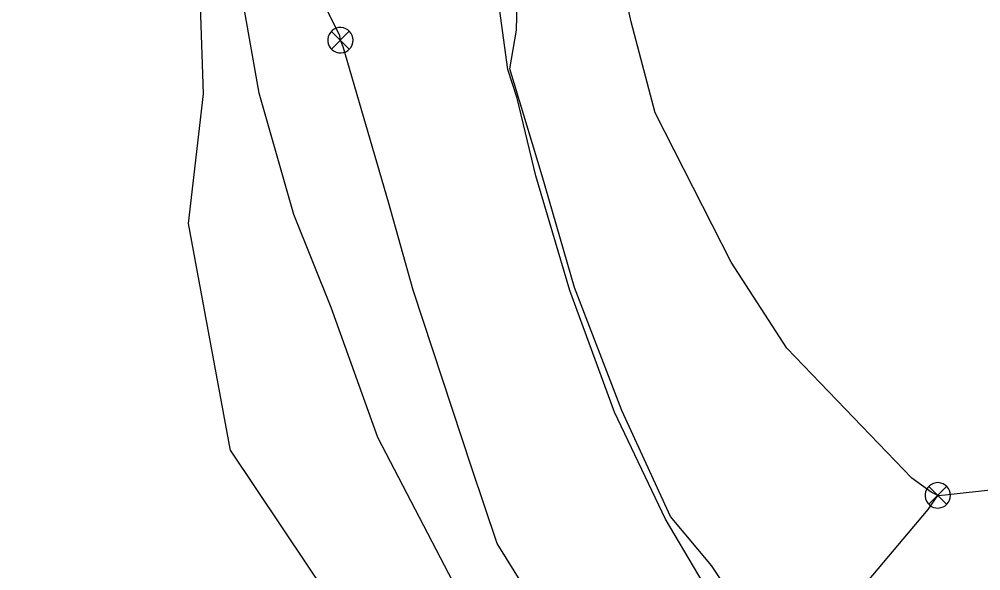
# Model space of a CAD drawing. Extents: x 596028 to 606371, y 330010 to 403088.
# Drawn here: x 603953 to 604202.9, y 339055.2 to 339198.6 of the extents above; entities that cross this region are included whole.
import ezdxf

# ---------------------------------------------------------------- set-up
doc = ezdxf.new("R2010")
doc.units = 0
for name, color, linetype in [('E_FTMS', 7, 'Continuous'), ('E_FTMS_Conduit', 7, 'Continuous'), ('E_LTG_CID', 7, 'Continuous'), ('E_UTL_FO_UG_QWEST', 7, 'Continuous')]:
    doc.layers.add(name, color=color, linetype=linetype)

msp = doc.modelspace()

# ---------------------------------------------------------------- linework, layer by layer
at = {"layer": 'E_FTMS'}
for points in [[(604039.81, 339193.09), (604039.75, 339193.72), (604039.58, 339194.32), (604039.29, 339194.88), (604038.9, 339195.37), (604038.43, 339195.78), (604037.88, 339196.09), (604037.29, 339196.3), (604036.67, 339196.39), (604036.04, 339196.36), (604035.43, 339196.21), (604034.86, 339195.95), (604034.35, 339195.59), (604033.92, 339195.13), (604033.58, 339194.6), (604033.35, 339194.02), (604033.23, 339193.41), (604033.23, 339192.78), (604033.35, 339192.16), (604033.58, 339191.58), (604033.92, 339191.05), (604034.35, 339190.6), (604034.86, 339190.23), (604035.43, 339189.97), (604036.04, 339189.83), (604036.67, 339189.8), (604037.29, 339189.89), (604037.88, 339190.09), (604038.43, 339190.4), (604038.9, 339190.82), (604039.29, 339191.31), (604039.58, 339191.87), (604039.75, 339192.47), (604039.81, 339193.09)], [(604038.78, 339195.43), (604034.17, 339190.77)], [(604034.17, 339195.38), (604038.82, 339190.73)], [(604195.05, 339074.79), (604194.99, 339075.42), (604194.82, 339076.02), (604194.53, 339076.58), (604194.14, 339077.07), (604193.67, 339077.48), (604193.12, 339077.79), (604192.53, 339078), (604191.91, 339078.09), (604191.28, 339078.06), (604190.67, 339077.91), (604190.1, 339077.65), (604189.59, 339077.29), (604189.16, 339076.83), (604188.82, 339076.3), (604188.59, 339075.72), (604188.47, 339075.11), (604188.47, 339074.48), (604188.59, 339073.86), (604188.82, 339073.28), (604189.16, 339072.75), (604189.59, 339072.3), (604190.1, 339071.93), (604190.67, 339071.67), (604191.28, 339071.53), (604191.91, 339071.5), (604192.53, 339071.59), (604193.12, 339071.79), (604193.67, 339072.1), (604194.14, 339072.51), (604194.53, 339073.01), (604194.82, 339073.57), (604194.99, 339074.17), (604195.05, 339074.79)], [(604194.01, 339077.13), (604189.4, 339072.47)], [(604189.4, 339077.08), (604194.06, 339072.43)]]:
    msp.add_lwpolyline(points, dxfattribs=at)
at = {"layer": 'E_FTMS_Conduit'}
for points in [[(604069.03, 339046.05), (604046.26, 339089.82), (604034.11, 339123.58), (604024.39, 339147.77), (604015.36, 339179.3), (604011.35, 339202.41), (604003.98, 339265.01), (604000.58, 339272.66), (603997.4, 339277.03), (603996, 339278.68), (603983.63, 339298.84), (603953.03, 339359.31)], [(604113.89, 338983.89), (604104.46, 339015.89), (604090.96, 339040.27), (604077.26, 339062.3), (604070.63, 339081.86), (604055.37, 339128.14), (604048.99, 339151), (604037.26, 339191.41), (604036.51, 339193.09), (604036.31, 339194.34), (604031.92, 339203.07), (604031.51, 339204.01), (604023.3, 339242.34), (604034.29, 339302.44)], [(604191.75, 339074.79), (604190.03, 339075.58), (604185.02, 339079.28), (604152.54, 339113.07), (604138.04, 339135.4), (604118.32, 339174.25), (604112.06, 339197.86), (604107.3, 339219.27), (604103.91, 339241.85), (604101.53, 339253.51), (604101.14, 339268.11), (604101.14, 339282.94), (604103.91, 339302.89)], [(604134.43, 339045.93), (604121.03, 339068.62), (604107.71, 339096.41), (604096.11, 339128.01), (604087.27, 339157.87), (604082.4, 339178.04), (604079.97, 339185.52), (604076.54, 339210.97), (604076.44, 339212.38), (604075.44, 339226.3), (604072.71, 339250.8), (604071.74, 339272.27), (604071.68, 339285.13), (604071.71, 339286.31), (604071.74, 339287.82), (604071.66, 339290.46), (604071.89, 339291.8), (604071.71, 339293.07), (604071.32, 339297.49), (604071.37, 339298.17)], [(604191.75, 339074.79), (604193.7, 339074.89), (604206.98, 339076.38), (604225.68, 339079.98), (604237.18, 339080.75), (604237.19, 339080.74), (604329.81, 339092.9), (604347.83, 339096.24), (604361.27, 339098.27), (604372.38, 339099.46), (604378.12, 339100.26), (604379.91, 339100.81), (604381.99, 339101.16), (604439.79, 339107.28), (604472.18, 339110.08), (604487.12, 339110.95)], [(604107.23, 338969.61), (604108.46, 338971.77), (604114.04, 338979.08), (604123.12, 338991.37), (604156.9, 339007.45), (604169.73, 339047.96), (604189.24, 339071.12), (604191.75, 339074.79)]]:
    msp.add_lwpolyline(points, dxfattribs=at)
at = {"layer": 'E_LTG_CID'}
msp.add_lwpolyline([(604146.89, 339029.9), (604146.87, 339030.26), (604145.25, 339038.09), (604132.95, 339056.55), (604122.27, 339069.3), (604109.66, 339096.83), (604097.38, 339128.84), (604088.94, 339157.84), (604080.55, 339185.67), (604082.3, 339195.71), (604082.73, 339213.69), (604082.53, 339214.94)], dxfattribs=at)
at = {"layer": 'E_UTL_FO_UG_QWEST'}
msp.add_lwpolyline([(604034.65, 339046.66), (604007.98, 339086.56), (604007.96, 339086.44), (603997.01, 339145.42), (604000.94, 339179.12), (603998.31, 339255.75), (603998.74, 339273.05), (604000.02, 339278.71), (603971.19, 339345.35), (603971.92, 339368.5), (603959.54, 339416.02), (603960.23, 339439.93), (603960.57, 339469.66), (603966.4, 339648.37), (603987.64, 339741.74)], dxfattribs=at)

doc.saveas('drawing.dxf')
